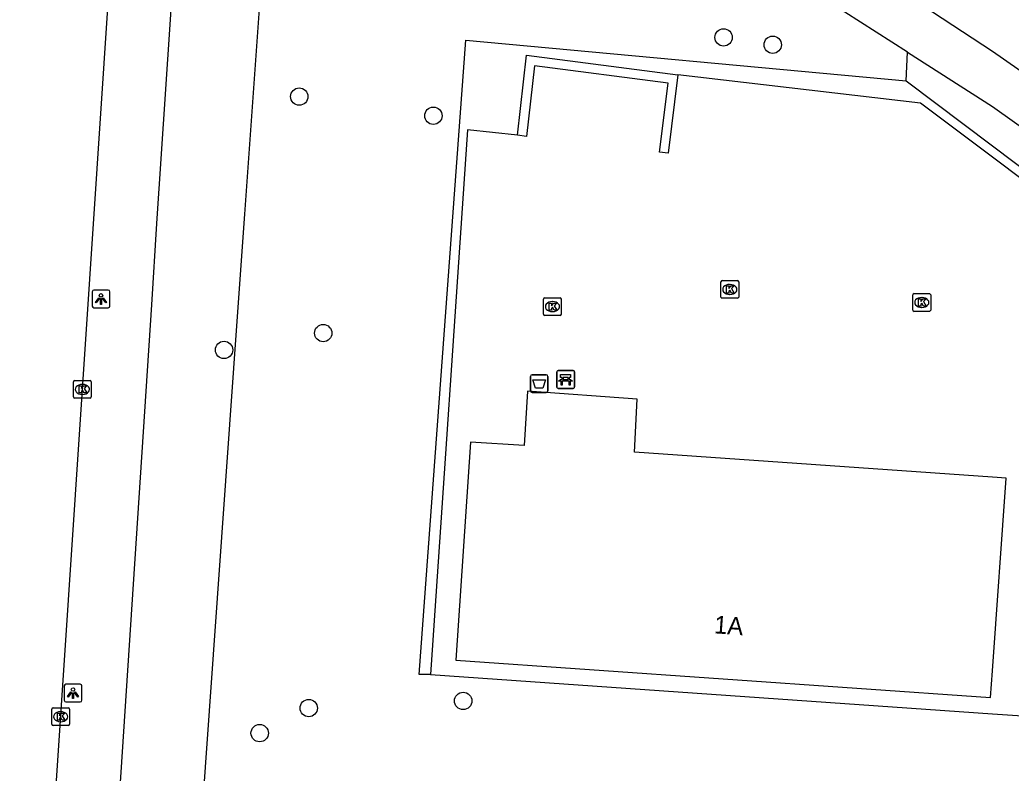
# Model space of a CAD drawing. Extents: x 161848 to 162726, y 385382 to 386521.
# Drawn here: x 162445.2 to 162501.1, y 385534.3 to 385576.8 of the extents above; entities that cross this region are included whole.
import ezdxf

# ---------------------------------------------------------------- set-up
doc = ezdxf.new("R2010")
doc.units = 0
for name, color, linetype in [('IMGEO_Afvalbak', 7, 'Continuous'), ('IMGEO_Bank', 7, 'Continuous'), ('IMGEO_Boom', 7, 'Continuous'), ('IMGEO_Groenvoorziening', 7, 'Continuous'), ('IMGEO_Kolk', 7, 'Continuous'), ('IMGEO_Lichtpunt', 7, 'Continuous'), ('IMGEO_Muur', 7, 'Continuous'), ('IMGEO_Pand', 7, 'Continuous'), ('IMGEO_Pand_nummerreeks', 7, 'Continuous'), ('IMGEO_Rijbaan_lokaal_gesloten', 7, 'Continuous'), ('IMGEO_Voetpad_halfverhard', 7, 'Continuous'), ('IMGEO_Voetpad_open', 7, 'Continuous')]:
    doc.layers.add(name, color=color, linetype=linetype)

msp = doc.modelspace()

# ---------------------------------------------------------------- linework, layer by layer
at = {"layer": 'IMGEO_Afvalbak'}
for p, q in [((162473.969, 385555.901), (162473.969, 385556.701)), ((162473.969, 385556.701), (162473.969, 385555.901)), ((162474.069, 385556.801), (162474.859, 385556.801)), ((162474.859, 385556.801), (162474.069, 385556.801)), ((162474.959, 385556.701), (162474.959, 385555.901)), ((162474.959, 385555.901), (162474.959, 385556.701)), ((162474.859, 385555.801), (162474.069, 385555.801)), ((162474.069, 385555.801), (162474.859, 385555.801))]:
    msp.add_line(p, q, dxfattribs=at)
msp.add_lwpolyline([(162474.112, 385556.515), (162474.816, 385556.515), (162474.667, 385556.045), (162474.261, 385556.045), (162474.112, 385556.515)], dxfattribs=at)
for centre, start, end in [((162474.069, 385556.701), 90, 180), ((162474.069, 385556.701), 90, 180), ((162474.859, 385556.701), 0, 90), ((162474.859, 385556.701), 360, 90), ((162474.069, 385555.901), 180, 270), ((162474.069, 385555.901), 180, 270), ((162474.859, 385555.901), 270, 0), ((162474.859, 385555.901), 270, 0)]:
    msp.add_arc(centre, 0.1, start, end, dxfattribs=at)
at = {"layer": 'IMGEO_Bank'}
for p, q in [((162475.455, 385556.109), (162475.455, 385556.95)), ((162475.455, 385556.95), (162475.455, 385556.109)), ((162475.53, 385557.034), (162476.371, 385557.034)), ((162476.371, 385557.034), (162475.53, 385557.034)), ((162476.455, 385556.959), (162476.455, 385556.118)), ((162476.455, 385556.118), (162476.455, 385556.959)), ((162476.152, 385556.432), (162475.759, 385556.432)), ((162475.764, 385556.54), (162475.764, 385556.646)), ((162475.808, 385556.646), (162475.808, 385556.54)), ((162476.096, 385556.652), (162475.814, 385556.652)), ((162475.814, 385556.534), (162476.096, 385556.534)), ((162476.102, 385556.54), (162476.102, 385556.646)), ((162476.146, 385556.646), (162476.146, 385556.54)), ((162476.38, 385556.034), (162475.539, 385556.034)), ((162475.539, 385556.034), (162476.38, 385556.034))]:
    msp.add_line(p, q, dxfattribs=at)
for points in [[(162475.702, 385556.432), (162475.56, 385556.432), (162475.672, 385556.534), (162475.758, 385556.534)], [(162475.758, 385556.652), (162475.672, 385556.652), (162475.672, 385556.813), (162476.235, 385556.813), (162476.235, 385556.652), (162476.152, 385556.652)], [(162475.752, 385556.425), (162475.752, 385556.218), (162475.709, 385556.218), (162475.709, 385556.425)], [(162476.152, 385556.534), (162476.235, 385556.534), (162476.347, 385556.432), (162476.208, 385556.432)], [(162476.202, 385556.425), (162476.202, 385556.218), (162476.158, 385556.218), (162476.158, 385556.425)]]:
    msp.add_lwpolyline(points, dxfattribs=at)
for centre, radius, start, end in [((162475.533, 385556.956), 0.0779, 92.4484, 184.2845), ((162475.533, 385556.956), 0.0779, 92.4484, 184.2845), ((162476.377, 385556.956), 0.0779, 2.4484, 94.2845), ((162476.377, 385556.956), 0.0779, 2.4484, 94.2845), ((162475.702, 385556.425), 0.00671, 2.8957, 87.1043), ((162475.759, 385556.425), 0.00671, 92.8957, 177.1043), ((162475.757, 385556.645), 0.00671, 2.8957, 87.1043), ((162475.757, 385556.541), 0.00671, 272.8957, 357.1043), ((162475.814, 385556.645), 0.00671, 92.8957, 177.1043), ((162475.814, 385556.541), 0.00671, 182.8957, 267.1043), ((162476.096, 385556.645), 0.00671, 2.8957, 87.1043), ((162476.096, 385556.541), 0.00671, 272.8957, 357.1043), ((162476.153, 385556.645), 0.00671, 92.8957, 177.1043), ((162476.153, 385556.541), 0.00671, 182.8957, 267.1043), ((162476.151, 385556.425), 0.00671, 2.8957, 87.1043), ((162476.208, 385556.425), 0.00671, 92.8957, 177.1043), ((162475.533, 385556.112), 0.0779, 182.4484, 274.2845), ((162475.533, 385556.112), 0.0779, 182.4484, 274.2845), ((162476.377, 385556.112), 0.0779, 272.4484, 4.2845), ((162476.377, 385556.112), 0.0779, 272.4484, 4.2845)]:
    msp.add_arc(centre, radius, start, end, dxfattribs=at)
at = {"layer": 'IMGEO_Boom'}
for centre in [(162484.852, 385575.816), (162487.621, 385575.4), (162460.947, 385572.481), (162468.504, 385571.399), (162462.297, 385559.146), (162456.711, 385558.199), (162461.485, 385538.01), (162470.182, 385538.416), (162458.719, 385536.597)]:
    msp.add_circle(centre, 0.489, dxfattribs=at)
at = {"layer": 'IMGEO_Groenvoorziening'}
for points in [[(162459.643, 385590.86), (162457.863, 385565.85), (162457.472, 385560.354), (162455.419, 385531.5)], [(162468.348, 385539.899), (162467.702, 385539.907), (162470.326, 385575.657), (162495.135, 385573.373)], [(162495.135, 385573.373), (162495.217, 385574.984)], [(162532.267, 385541.564), (162523.898, 385547.988), (162514.355, 385558.257), (162500, 385569.063), (162495.945, 385572.115), (162482.269, 385573.711)], [(162495.135, 385573.373), (162500, 385569.702), (162514.642, 385558.655), (162524.216, 385548.303), (162530.769, 385543.318)], [(162473.235, 385570.298), (162470.42, 385570.607), (162468.348, 385539.899)], [(162468.348, 385539.899), (162500, 385537.687), (162517.253, 385536.548), (162519.465, 385536.436), (162519.453, 385536.254), (162527.852, 385535.679), (162529.486, 385535.512)]]:
    msp.add_lwpolyline(points, dxfattribs=at)
at = {"layer": 'IMGEO_Kolk'}
for p, q in [((162484.703, 385561.182), (162484.703, 385562.034)), ((162484.778, 385562.108), (162485.63, 385562.108)), ((162485.191, 385561.888), (162485.216, 385561.888)), ((162485.704, 385562.034), (162485.704, 385561.182)), ((162485.214, 385561.328), (162485.189, 385561.328)), ((162495.592, 385561.374), (162496.444, 385561.374)), ((162474.711, 385560.218), (162474.711, 385561.07)), ((162474.786, 385561.144), (162475.638, 385561.144)), ((162475.199, 385560.924), (162475.224, 385560.924)), ((162475.712, 385561.07), (162475.712, 385560.218)), ((162485.63, 385561.108), (162484.778, 385561.108)), ((162495.517, 385560.448), (162495.517, 385561.3)), ((162496.005, 385561.154), (162496.03, 385561.154)), ((162496.518, 385561.3), (162496.518, 385560.448)), ((162475.222, 385560.364), (162475.197, 385560.364)), ((162496.444, 385560.374), (162495.592, 385560.374)), ((162496.028, 385560.594), (162496.003, 385560.594)), ((162475.638, 385560.144), (162474.786, 385560.144)), ((162448.234, 385555.548), (162448.234, 385556.4)), ((162448.309, 385556.474), (162449.161, 385556.474)), ((162449.235, 385556.4), (162449.235, 385555.548)), ((162448.722, 385556.254), (162448.747, 385556.254)), ((162449.161, 385555.474), (162448.309, 385555.474)), ((162448.745, 385555.694), (162448.72, 385555.694)), ((162447.002, 385537.098), (162447.002, 385537.95)), ((162447.077, 385538.024), (162447.929, 385538.024)), ((162448.003, 385537.95), (162448.003, 385537.098)), ((162447.49, 385537.804), (162447.515, 385537.804)), ((162447.929, 385537.024), (162447.077, 385537.024)), ((162447.513, 385537.244), (162447.488, 385537.244))]:
    msp.add_line(p, q, dxfattribs=at)
for points in [[(162484.703, 385561.182), (162484.703, 385562.034)], [(162484.778, 385562.108), (162485.63, 385562.108)], [(162485.704, 385562.034), (162485.704, 385561.182)], [(162485.024, 385561.808), (162485.147, 385561.808), (162485.147, 385561.657), (162485.277, 385561.808), (162485.441, 385561.808), (162485.295, 385561.657), (162485.448, 385561.408), (162485.296, 385561.408), (162485.211, 385561.572), (162485.147, 385561.505), (162485.147, 385561.408), (162485.024, 385561.408), (162485.024, 385561.808)], [(162495.592, 385561.374), (162496.444, 385561.374)], [(162474.711, 385560.218), (162474.711, 385561.07)], [(162474.786, 385561.144), (162475.638, 385561.144)], [(162475.032, 385560.844), (162475.155, 385560.844), (162475.155, 385560.693), (162475.285, 385560.844), (162475.449, 385560.844), (162475.303, 385560.693), (162475.456, 385560.444), (162475.304, 385560.444), (162475.219, 385560.608), (162475.155, 385560.541), (162475.155, 385560.444), (162475.032, 385560.444), (162475.032, 385560.844)], [(162475.712, 385561.07), (162475.712, 385560.218)], [(162485.63, 385561.108), (162484.778, 385561.108)], [(162495.517, 385560.448), (162495.517, 385561.3)], [(162495.838, 385561.074), (162495.961, 385561.074), (162495.961, 385560.923), (162496.091, 385561.074), (162496.255, 385561.074), (162496.109, 385560.923), (162496.262, 385560.674), (162496.11, 385560.674), (162496.025, 385560.838), (162495.961, 385560.771), (162495.961, 385560.674), (162495.838, 385560.674), (162495.838, 385561.074)], [(162496.518, 385561.3), (162496.518, 385560.448)], [(162496.444, 385560.374), (162495.592, 385560.374)], [(162475.638, 385560.144), (162474.786, 385560.144)], [(162448.234, 385555.548), (162448.234, 385556.4)], [(162448.309, 385556.474), (162449.161, 385556.474)], [(162449.235, 385556.4), (162449.235, 385555.548)], [(162448.555, 385556.174), (162448.678, 385556.174), (162448.678, 385556.023), (162448.808, 385556.174), (162448.972, 385556.174), (162448.826, 385556.023), (162448.979, 385555.774), (162448.827, 385555.774), (162448.742, 385555.938), (162448.678, 385555.871), (162448.678, 385555.774), (162448.555, 385555.774), (162448.555, 385556.174)], [(162449.161, 385555.474), (162448.309, 385555.474)], [(162447.002, 385537.098), (162447.002, 385537.95)], [(162447.077, 385538.024), (162447.929, 385538.024)], [(162448.003, 385537.95), (162448.003, 385537.098)], [(162447.323, 385537.724), (162447.446, 385537.724), (162447.446, 385537.573), (162447.576, 385537.724), (162447.74, 385537.724), (162447.594, 385537.573), (162447.747, 385537.324), (162447.595, 385537.324), (162447.51, 385537.488), (162447.446, 385537.421), (162447.446, 385537.324), (162447.323, 385537.324), (162447.323, 385537.724)], [(162447.929, 385537.024), (162447.077, 385537.024)]]:
    msp.add_lwpolyline(points, dxfattribs=at)
for centre, start, end in [((162484.78, 385562.032), 91.552, 178.448), ((162484.78, 385562.032), 91.552, 178.448), ((162485.628, 385562.032), 1.552, 88.448), ((162485.628, 385562.032), 1.552, 88.448), ((162495.594, 385561.298), 91.552, 178.448), ((162495.594, 385561.298), 91.552, 178.448), ((162496.442, 385561.298), 1.552, 88.448), ((162496.442, 385561.298), 1.552, 88.448), ((162474.788, 385561.068), 91.552, 178.448), ((162474.788, 385561.068), 91.552, 178.448), ((162475.636, 385561.068), 1.552, 88.448), ((162475.636, 385561.068), 1.552, 88.448), ((162484.78, 385561.184), 181.552, 268.448), ((162484.78, 385561.184), 181.552, 268.448), ((162485.628, 385561.184), 271.552, 358.448), ((162485.628, 385561.184), 271.552, 358.448), ((162474.788, 385560.22), 181.552, 268.448), ((162474.788, 385560.22), 181.552, 268.448), ((162475.636, 385560.22), 271.552, 358.448), ((162475.636, 385560.22), 271.552, 358.448), ((162495.594, 385560.45), 181.552, 268.448), ((162495.594, 385560.45), 181.552, 268.448), ((162496.442, 385560.45), 271.552, 358.448), ((162496.442, 385560.45), 271.552, 358.448), ((162448.311, 385556.398), 91.552, 178.448), ((162448.311, 385556.398), 91.552, 178.448), ((162449.159, 385556.398), 1.552, 88.448), ((162449.159, 385556.398), 1.552, 88.448), ((162448.311, 385555.55), 181.552, 268.448), ((162448.311, 385555.55), 181.552, 268.448), ((162449.159, 385555.55), 271.552, 358.448), ((162449.159, 385555.55), 271.552, 358.448), ((162447.079, 385537.948), 91.552, 178.448), ((162447.079, 385537.948), 91.552, 178.448), ((162447.927, 385537.948), 1.552, 88.448), ((162447.927, 385537.948), 1.552, 88.448), ((162447.079, 385537.1), 181.552, 268.448), ((162447.079, 385537.1), 181.552, 268.448), ((162447.927, 385537.1), 271.552, 358.448), ((162447.927, 385537.1), 271.552, 358.448)]:
    msp.add_arc(centre, 0.0765, start, end, dxfattribs=at)
for centre, major_axis, ratio, start_param, end_param in [((162485.19, 385561.608), (-0.387, 0.002), 0.722429, 4.712389, 7.853982), ((162485.215, 385561.608), (-0.39, 0.002), 0.717154, 1.570796, 4.712389), ((162475.198, 385560.644), (-0.387, 0.002), 0.722429, 4.712389, 7.853982), ((162475.223, 385560.644), (-0.39, 0.002), 0.717154, 1.570796, 4.712389), ((162496.004, 385560.874), (-0.387, 0.002), 0.722429, 4.712389, 7.853982), ((162496.029, 385560.874), (-0.39, 0.002), 0.717154, 1.570796, 4.712389), ((162448.721, 385555.974), (-0.387, 0.002), 0.722429, 4.712389, 7.853982), ((162448.746, 385555.974), (-0.39, 0.002), 0.717154, 1.570796, 4.712389), ((162447.489, 385537.524), (-0.387, 0.002), 0.722429, 4.712389, 7.853982), ((162447.514, 385537.524), (-0.39, 0.002), 0.717154, 1.570796, 4.712389)]:
    msp.add_ellipse(centre, major_axis=major_axis, ratio=ratio, start_param=start_param, end_param=end_param, dxfattribs=at)
at = {"layer": 'IMGEO_Lichtpunt'}
for p, q in [((162449.284, 385561.475), (162449.284, 385560.668)), ((162449.284, 385561.475), (162449.284, 385560.668)), ((162450.186, 385561.57), (162449.378, 385561.57)), ((162450.186, 385561.57), (162449.378, 385561.57)), ((162450.28, 385560.668), (162450.28, 385561.475)), ((162450.28, 385560.668), (162450.28, 385561.475)), ((162449.378, 385560.574), (162450.186, 385560.574)), ((162449.378, 385560.574), (162450.186, 385560.574)), ((162447.708, 385539.26), (162447.708, 385538.453)), ((162447.708, 385539.26), (162447.708, 385538.453)), ((162448.61, 385539.355), (162447.802, 385539.355)), ((162448.61, 385539.355), (162447.802, 385539.355)), ((162448.704, 385538.453), (162448.704, 385539.26)), ((162448.704, 385538.453), (162448.704, 385539.26)), ((162447.802, 385538.359), (162448.61, 385538.359)), ((162447.802, 385538.359), (162448.61, 385538.359))]:
    msp.add_line(p, q, dxfattribs=at)
for points in [[(162449.658, 385561.139), (162449.697, 385561.111), (162449.509, 385560.849), (162449.471, 385560.876), (162449.658, 385561.139)], [(162449.76, 385561.091), (162449.807, 385561.091), (162449.807, 385560.769), (162449.76, 385560.769), (162449.76, 385561.091)], [(162449.87, 385561.111), (162449.908, 385561.138), (162450.095, 385560.876), (162450.056, 385560.848), (162449.87, 385561.111)], [(162448.082, 385538.924), (162448.121, 385538.896), (162447.933, 385538.634), (162447.895, 385538.661), (162448.082, 385538.924)], [(162448.184, 385538.876), (162448.231, 385538.876), (162448.231, 385538.554), (162448.184, 385538.554), (162448.184, 385538.876)], [(162448.294, 385538.896), (162448.332, 385538.923), (162448.519, 385538.661), (162448.48, 385538.633), (162448.294, 385538.896)]]:
    msp.add_lwpolyline(points, dxfattribs=at)
for centre in [(162449.783, 385561.273), (162448.207, 385539.058)]:
    msp.add_circle(centre, 0.0994, dxfattribs=at)
for centre, start, end in [((162449.378, 385561.475), 90, 180), ((162449.378, 385561.475), 90, 180), ((162450.186, 385561.475), 0, 90), ((162450.186, 385561.475), 0, 90), ((162449.378, 385560.668), 180, 270), ((162449.378, 385560.668), 180, 270), ((162450.186, 385560.668), 270, 0), ((162450.186, 385560.668), 270, 360), ((162447.802, 385539.26), 90, 180), ((162447.802, 385539.26), 90, 180), ((162448.61, 385539.26), 0, 90), ((162448.61, 385539.26), 0, 90), ((162447.802, 385538.453), 180, 270), ((162447.802, 385538.453), 180, 270), ((162448.61, 385538.453), 270, 0), ((162448.61, 385538.453), 270, 360)]:
    msp.add_arc(centre, 0.0946, start, end, dxfattribs=at)
at = {"layer": 'IMGEO_Muur'}
for points in [[(162473.235, 385570.298), (162473.757, 385574.81), (162482.269, 385573.711)], [(162482.269, 385573.711), (162481.733, 385569.299), (162481.251, 385569.355), (162481.738, 385573.234), (162474.208, 385574.206), (162473.75, 385570.233), (162473.235, 385570.298)]]:
    msp.add_lwpolyline(points, dxfattribs=at)
at = {"layer": 'IMGEO_Pand'}
msp.add_lwpolyline([(162500.764, 385550.97), (162500, 385551.023), (162479.835, 385552.43), (162479.989, 385555.423), (162473.807, 385555.866), (162473.621, 385552.819), (162470.593, 385553.008), (162469.765, 385540.716), (162499.895, 385538.612), (162500, 385540.105), (162500.764, 385550.97)], dxfattribs=at)
at = {"layer": 'IMGEO_Rijbaan_lokaal_gesloten'}
msp.add_lwpolyline([(162442.399, 385460.482), (162442.465, 385461.839), (162450.162, 385577.468), (162450.352, 385579.883)], dxfattribs=at)
at = {"layer": 'IMGEO_Voetpad_halfverhard'}
for points in [[(162495.217, 385574.984), (162490.808, 385577.806), (162487.175, 385579.819), (162483.437, 385581.678), (162479.604, 385583.332), (162459.643, 385590.86)], [(162515.688, 385563.43), (162507.332, 385569.904), (162500, 385575.013), (162493.782, 385579.117), (162487.85, 385582.497), (162484.254, 385584.283), (162476.971, 385587.253)], [(162495.217, 385574.984), (162500, 385571.923), (162505.669, 385567.877), (162514.873, 385560.752)]]:
    msp.add_lwpolyline(points, dxfattribs=at)
at = {"layer": 'IMGEO_Voetpad_open'}
msp.add_lwpolyline([(162450.744, 385531.817), (162452.649, 385560.747), (162452.933, 385565.323), (162454.648, 385591.147)], dxfattribs=at)

# ---------------------------------------------------------------- texts
at = {"layer": 'IMGEO_Pand_nummerreeks'}
msp.add_text('1A', height=1, rotation=356.0065, dxfattribs=at).set_placement((162484.294, 385542.228))

doc.saveas('drawing.dxf')
